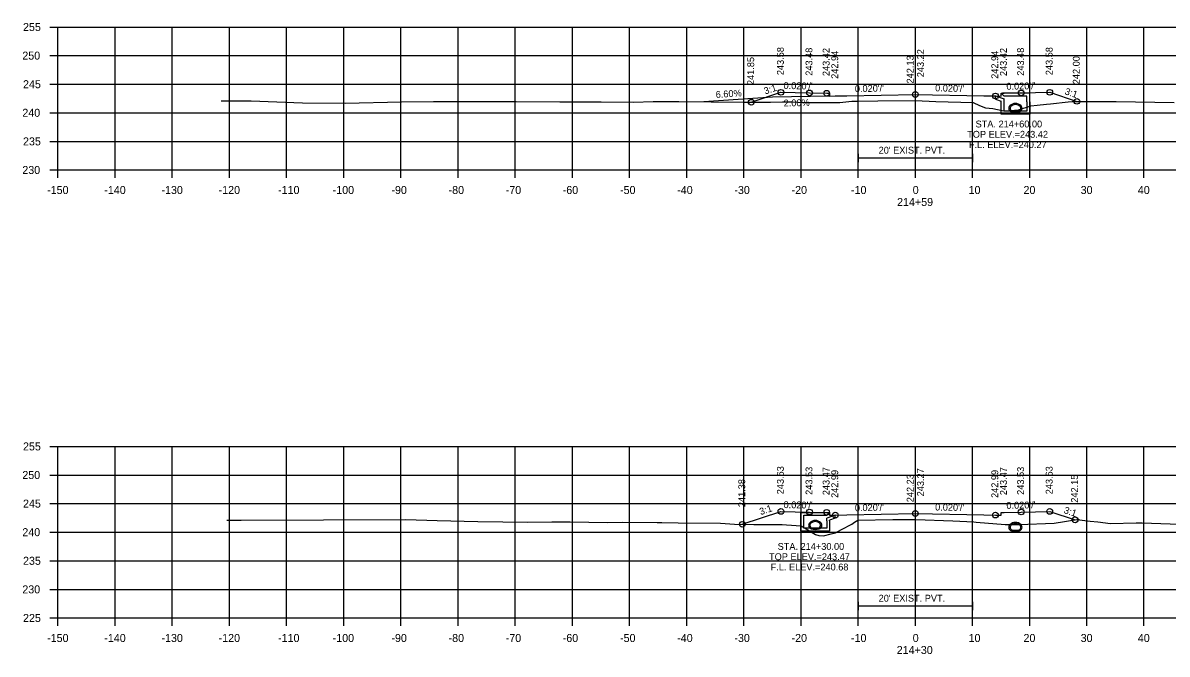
# Model space of a CAD drawing. Extents: x 1369627 to 1374022, y 380035 to 398173.
# Drawn here: x 1372730.1 to 1372930.3, y 383403.6 to 383514 of the extents above; entities that cross this region are included whole.
import ezdxf

# ---------------------------------------------------------------- set-up
doc = ezdxf.new("R2010")
doc.units = 0
for name, color, linetype in [('Default', 7, 'Continuous'), ('R_Axis', 7, 'Continuous'), ('R_Axis Annot', 7, 'Continuous'), ('R_Drive', 7, 'Continuous'), ('R_Exist Surface', 7, 'Continuous'), ('R_Fin Surface', 7, 'Continuous'), ('R_Grid', 7, 'Continuous'), ('R_No Plot', 7, 'Continuous'), ('R_Water', 7, 'Continuous'), ('R_Water Annot', 7, 'Continuous'), ('R_Xsect Elev', 7, 'Continuous'), ('R_Xsect Slope', 7, 'Continuous')]:
    doc.layers.add(name, color=color, linetype=linetype)

msp = doc.modelspace()

# ---------------------------------------------------------------- linework, layer by layer
at = {"layer": 'Default'}
for p, q in [((1372876.29, 383489.6), (1372876.29, 383491.1)), ((1372876.29, 383490.35), (1372896.29, 383490.35)), ((1372896.29, 383489.6), (1372896.29, 383491.1)), ((1372876.29, 383411.26), (1372876.29, 383412.76)), ((1372876.29, 383412.01), (1372896.29, 383412.01)), ((1372896.29, 383411.26), (1372896.29, 383412.76))]:
    msp.add_line(p, q, dxfattribs=at)
at = {"layer": 'R_Axis'}
for p, q in [((1372734.81, 383513.25), (1372736.21, 383513.25)), ((1372736.21, 383488.25), (1372736.21, 383513.25)), ((1372734.81, 383508.25), (1372736.21, 383508.25)), ((1372734.81, 383503.25), (1372736.21, 383503.25)), ((1372734.81, 383498.25), (1372736.21, 383498.25)), ((1372734.81, 383493.25), (1372736.21, 383493.25)), ((1372734.81, 383488.25), (1372736.21, 383488.25)), ((1372736.21, 383488.25), (1373036.21, 383488.25)), ((1372736.21, 383486.85), (1372736.21, 383488.25)), ((1372746.21, 383486.85), (1372746.21, 383488.25)), ((1372756.21, 383486.85), (1372756.21, 383488.25)), ((1372766.21, 383486.85), (1372766.21, 383488.25)), ((1372776.21, 383486.85), (1372776.21, 383488.25)), ((1372786.21, 383486.85), (1372786.21, 383488.25)), ((1372796.21, 383486.85), (1372796.21, 383488.25)), ((1372806.21, 383486.85), (1372806.21, 383488.25)), ((1372816.21, 383486.85), (1372816.21, 383488.25)), ((1372826.21, 383486.85), (1372826.21, 383488.25)), ((1372836.21, 383486.85), (1372836.21, 383488.25)), ((1372846.21, 383486.85), (1372846.21, 383488.25)), ((1372856.21, 383486.85), (1372856.21, 383488.25)), ((1372866.21, 383486.85), (1372866.21, 383488.25)), ((1372876.21, 383486.85), (1372876.21, 383488.25)), ((1372886.21, 383486.85), (1372886.21, 383488.25)), ((1372896.21, 383486.85), (1372896.21, 383488.25)), ((1372906.21, 383486.85), (1372906.21, 383488.25)), ((1372916.21, 383486.85), (1372916.21, 383488.25)), ((1372926.21, 383486.85), (1372926.21, 383488.25)), ((1372734.81, 383439.91), (1372736.21, 383439.91)), ((1372736.21, 383409.91), (1372736.21, 383439.91)), ((1372734.81, 383434.91), (1372736.21, 383434.91)), ((1372734.81, 383429.91), (1372736.21, 383429.91)), ((1372734.81, 383424.91), (1372736.21, 383424.91)), ((1372734.81, 383419.91), (1372736.21, 383419.91)), ((1372734.81, 383414.91), (1372736.21, 383414.91)), ((1372734.81, 383409.91), (1372736.21, 383409.91)), ((1372736.21, 383409.91), (1373036.21, 383409.91)), ((1372736.21, 383408.51), (1372736.21, 383409.91)), ((1372746.21, 383408.51), (1372746.21, 383409.91)), ((1372756.21, 383408.51), (1372756.21, 383409.91)), ((1372766.21, 383408.51), (1372766.21, 383409.91)), ((1372776.21, 383408.51), (1372776.21, 383409.91)), ((1372786.21, 383408.51), (1372786.21, 383409.91)), ((1372796.21, 383408.51), (1372796.21, 383409.91)), ((1372806.21, 383408.51), (1372806.21, 383409.91)), ((1372816.21, 383408.51), (1372816.21, 383409.91)), ((1372826.21, 383408.51), (1372826.21, 383409.91)), ((1372836.21, 383408.51), (1372836.21, 383409.91)), ((1372846.21, 383408.51), (1372846.21, 383409.91)), ((1372856.21, 383408.51), (1372856.21, 383409.91)), ((1372866.21, 383408.51), (1372866.21, 383409.91)), ((1372876.21, 383408.51), (1372876.21, 383409.91)), ((1372886.21, 383408.51), (1372886.21, 383409.91)), ((1372896.21, 383408.51), (1372896.21, 383409.91)), ((1372906.21, 383408.51), (1372906.21, 383409.91)), ((1372916.21, 383408.51), (1372916.21, 383409.91)), ((1372926.21, 383408.51), (1372926.21, 383409.91))]:
    msp.add_line(p, q, dxfattribs=at)
at = {"layer": 'R_Drive'}
for p, q in [((1372861.21, 383500.97), (1372849.22, 383500.18)), ((1372871.21, 383501.17), (1372861.21, 383500.97))]:
    msp.add_line(p, q, dxfattribs=at)
at = {"layer": 'R_Exist Surface'}
for points in [[(1372764.78, 383500.33), (1372767.01, 383500.36), (1372767.85, 383500.35), (1372769.99, 383500.32), (1372779.02, 383500.02), (1372786.45, 383499.92), (1372796.32, 383500.15), (1372801.94, 383500.22), (1372803.27, 383500.22), (1372808.46, 383500.22), (1372816.36, 383500.2), (1372824.01, 383500.15), (1372831.26, 383500.15), (1372836.88, 383500.12), (1372840.32, 383500.23), (1372842.33, 383500.23), (1372843.74, 383500.21), (1372844.4, 383500.21), (1372844.86, 383500.23), (1372856.08, 383500.1), (1372860.88, 383500.09), (1372862.97, 383500.19), (1372864.06, 383500.18), (1372864.52, 383500.19), (1372866.85, 383500.05), (1372873.02, 383500.07), (1372875.09, 383500.27), (1372875.72, 383500.3), (1372876.16, 383500.27), (1372879.65, 383500.33), (1372886.24, 383500.38), (1372889.78, 383500.25), (1372896.32, 383500.04), (1372897.46, 383499.52), (1372898.49, 383499.14), (1372899.78, 383498.99), (1372901.7, 383498.61), (1372902.82, 383498.68), (1372904.23, 383498.77), (1372906.4, 383499.46), (1372907.52, 383499.6), (1372909.13, 383499.78), (1372909.84, 383499.84), (1372912.94, 383500.18), (1372913.66, 383500.25), (1372919.28, 383500.21), (1372921.34, 383500.2), (1372931.48, 383500.07)], [(1372765.77, 383427.03), (1372765.92, 383427.03), (1372766.33, 383427.03), (1372768.28, 383427.03), (1372797.08, 383427.12), (1372802.58, 383426.96), (1372809.64, 383426.78), (1372818.41, 383426.67), (1372822.6, 383426.73), (1372823.75, 383426.75), (1372825.81, 383426.73), (1372832.38, 383426.6), (1372834.98, 383426.64), (1372841.05, 383426.62), (1372841.88, 383426.63), (1372844.72, 383426.57), (1372852.12, 383426.47), (1372854.55, 383426.33), (1372857.93, 383426.23), (1372862.08, 383426.23), (1372862.91, 383426.23), (1372863.65, 383426.2), (1372866.23, 383426.04), (1372867.72, 383425.16), (1372868.73, 383424.51), (1372869.35, 383424.36), (1372870.15, 383424.26), (1372871.47, 383424.6), (1372872.23, 383424.78), (1372873.29, 383425.38), (1372875.08, 383426.31), (1372875.55, 383426.65), (1372876.12, 383427.03), (1372882.28, 383427.11), (1372886.3, 383427.15), (1372892.78, 383426.88), (1372896.46, 383426.71), (1372896.83, 383426.69), (1372901.91, 383426.25), (1372901.95, 383426.24), (1372901.96, 383426.24), (1372902.01, 383426.24), (1372904.08, 383426.23), (1372904.37, 383426.23), (1372910.52, 383426.51), (1372914.44, 383427.11), (1372914.79, 383427.11), (1372914.91, 383427.1), (1372916.78, 383426.83), (1372918.11, 383426.72), (1372920.37, 383426.45), (1372924.85, 383426.53), (1372925.88, 383426.56), (1372927.53, 383426.51), (1372937.28, 383426.15)]]:
    msp.add_lwpolyline(points, dxfattribs=at)
at = {"layer": 'R_Fin Surface'}
for points in [[(1372857.51, 383500.1), (1372862.7, 383501.83), (1372867.7, 383501.73), (1372870.7, 383501.67), (1372871.2, 383501.67), (1372871.21, 383501.17), (1372872.21, 383501.19), (1372874.21, 383501.23), (1372886.21, 383501.47), (1372898.21, 383501.23), (1372900.21, 383501.19), (1372901.21, 383501.17), (1372901.22, 383501.67), (1372901.72, 383501.67), (1372904.72, 383501.73), (1372909.72, 383501.83), (1372914.46, 383500.25)], [(1372855.94, 383426.29), (1372862.7, 383428.54), (1372867.7, 383428.44), (1372870.7, 383428.38), (1372871.2, 383428.38), (1372871.21, 383427.88), (1372872.21, 383427.9), (1372874.21, 383427.94), (1372886.21, 383428.18), (1372898.21, 383427.94), (1372900.21, 383427.9), (1372901.21, 383427.88), (1372901.22, 383428.38), (1372901.72, 383428.38), (1372904.72, 383428.44), (1372909.72, 383428.54), (1372914.15, 383427.07)]]:
    msp.add_lwpolyline(points, dxfattribs=at)
at = {"layer": 'R_Grid'}
for p, q in [((1372736.21, 383513.25), (1373036.21, 383513.25)), ((1372736.21, 383488.25), (1372736.21, 383513.25)), ((1372746.21, 383488.25), (1372746.21, 383513.25)), ((1372756.21, 383488.25), (1372756.21, 383513.25)), ((1372766.21, 383488.25), (1372766.21, 383513.25)), ((1372776.21, 383488.25), (1372776.21, 383513.25)), ((1372786.21, 383488.25), (1372786.21, 383513.25)), ((1372796.21, 383488.25), (1372796.21, 383513.25)), ((1372806.21, 383488.25), (1372806.21, 383513.25)), ((1372816.21, 383488.25), (1372816.21, 383513.25)), ((1372826.21, 383488.25), (1372826.21, 383513.25)), ((1372836.21, 383488.25), (1372836.21, 383513.25)), ((1372846.21, 383488.25), (1372846.21, 383513.25)), ((1372856.21, 383488.25), (1372856.21, 383513.25)), ((1372866.21, 383488.25), (1372866.21, 383513.25)), ((1372876.21, 383488.25), (1372876.21, 383513.25)), ((1372886.21, 383488.25), (1372886.21, 383513.25)), ((1372896.21, 383488.25), (1372896.21, 383513.25)), ((1372906.21, 383488.25), (1372906.21, 383513.25)), ((1372916.21, 383488.25), (1372916.21, 383513.25)), ((1372926.21, 383488.25), (1372926.21, 383513.25)), ((1372736.21, 383508.25), (1373036.21, 383508.25)), ((1372736.21, 383503.25), (1373036.21, 383503.25)), ((1372736.21, 383498.25), (1373036.21, 383498.25)), ((1372736.21, 383493.25), (1373036.21, 383493.25)), ((1372736.21, 383488.25), (1373036.21, 383488.25)), ((1372736.21, 383439.91), (1373036.21, 383439.91)), ((1372736.21, 383409.91), (1372736.21, 383439.91)), ((1372746.21, 383409.91), (1372746.21, 383439.91)), ((1372756.21, 383409.91), (1372756.21, 383439.91)), ((1372766.21, 383409.91), (1372766.21, 383439.91)), ((1372776.21, 383409.91), (1372776.21, 383439.91)), ((1372786.21, 383409.91), (1372786.21, 383439.91)), ((1372796.21, 383409.91), (1372796.21, 383439.91)), ((1372806.21, 383409.91), (1372806.21, 383439.91)), ((1372816.21, 383409.91), (1372816.21, 383439.91)), ((1372826.21, 383409.91), (1372826.21, 383439.91)), ((1372836.21, 383409.91), (1372836.21, 383439.91)), ((1372846.21, 383409.91), (1372846.21, 383439.91)), ((1372856.21, 383409.91), (1372856.21, 383439.91)), ((1372866.21, 383409.91), (1372866.21, 383439.91)), ((1372876.21, 383409.91), (1372876.21, 383439.91)), ((1372886.21, 383409.91), (1372886.21, 383439.91)), ((1372896.21, 383409.91), (1372896.21, 383439.91)), ((1372906.21, 383409.91), (1372906.21, 383439.91)), ((1372916.21, 383409.91), (1372916.21, 383439.91)), ((1372926.21, 383409.91), (1372926.21, 383439.91)), ((1372736.21, 383434.91), (1373036.21, 383434.91)), ((1372736.21, 383429.91), (1373036.21, 383429.91)), ((1372736.21, 383424.91), (1373036.21, 383424.91)), ((1372736.21, 383419.91), (1373036.21, 383419.91)), ((1372736.21, 383414.91), (1373036.21, 383414.91)), ((1372736.21, 383409.91), (1373036.21, 383409.91))]:
    msp.add_line(p, q, dxfattribs=at)
at = {"layer": 'R_No Plot'}
for centre in [(1372862.7, 383501.83), (1372867.7, 383501.73), (1372870.7, 383501.67), (1372904.72, 383501.73), (1372909.72, 383501.83), (1372857.51, 383500.1), (1372886.21, 383501.47), (1372900.21, 383501.19), (1372914.46, 383500.25), (1372862.7, 383428.54), (1372867.7, 383428.44), (1372870.7, 383428.38), (1372872.21, 383427.9), (1372886.21, 383428.18), (1372900.21, 383427.9), (1372904.72, 383428.44), (1372909.72, 383428.54), (1372855.94, 383426.29), (1372914.15, 383427.07)]:
    msp.add_circle(centre, 0.5, dxfattribs=at)
at = {"layer": 'R_Water'}
for p, q in [((1372900.22, 383501.19), (1372901.72, 383500.67)), ((1372900.22, 383500.66), (1372901.22, 383500.31)), ((1372901.22, 383500.17), (1372901.22, 383500.31)), ((1372901.39, 383501.5), (1372901.47, 383501.67)), ((1372901.39, 383501.5), (1372901.72, 383501.17)), ((1372906.22, 383501.67), (1372901.47, 383501.67)), ((1372905.72, 383501.17), (1372901.72, 383501.17)), ((1372901.72, 383500.17), (1372901.72, 383500.67)), ((1372905.72, 383500.17), (1372905.72, 383501.17)), ((1372906.22, 383500.17), (1372906.22, 383501.67)), ((1372866.2, 383428.38), (1372870.95, 383428.38)), ((1372866.2, 383426.88), (1372866.2, 383428.38)), ((1372871.03, 383428.22), (1372870.7, 383427.88)), ((1372871.03, 383428.22), (1372870.95, 383428.38)), ((1372866.7, 383426.88), (1372866.7, 383427.88)), ((1372866.7, 383427.88), (1372870.7, 383427.88)), ((1372872.2, 383427.9), (1372870.7, 383427.38)), ((1372870.7, 383426.88), (1372870.7, 383427.38)), ((1372872.2, 383427.37), (1372871.2, 383427.03)), ((1372871.2, 383426.88), (1372871.2, 383427.03))]:
    msp.add_line(p, q, dxfattribs=at)
for points in [[(1372900.22, 383500.66), (1372900.22, 383501.19)], [(1372906.22, 383500.17), (1372906.22, 383498.02), (1372903.72, 383498.02), (1372901.22, 383498.02), (1372901.22, 383500.17)], [(1372905.72, 383500.17), (1372905.72, 383498.52), (1372903.72, 383498.52), (1372901.72, 383498.52), (1372901.72, 383500.17)], [(1372871.2, 383426.88), (1372871.2, 383425.09), (1372868.7, 383425.09), (1372866.2, 383425.09), (1372866.2, 383426.88)], [(1372870.7, 383426.88), (1372870.7, 383425.59), (1372868.7, 383425.59), (1372866.7, 383425.59), (1372866.7, 383426.88)], [(1372872.2, 383427.37), (1372872.2, 383427.9)]]:
    msp.add_lwpolyline(points, dxfattribs=at)
for centre, radius, start, end in [((1372903.21, 383499.03), 0.646, 136.3515, 253.9529), ((1372903.21, 383499.03), 0.646, 136.3515, 253.9529), ((1372903.72, 383498.54), 1.35, 43.6485, 136.3515), ((1372903.72, 383498.54), 1.35, 43.6485, 136.3515), ((1372903.21, 383499.03), 0.438, 136.3515, 253.9529), ((1372903.21, 383499.03), 0.438, 136.3515, 253.9529), ((1372903.72, 383498.54), 1.15, 43.6485, 136.3515), ((1372903.72, 383498.54), 1.15, 43.6485, 136.3515), ((1372903.72, 383500.81), 2.5, 253.9529, 286.0471), ((1372903.72, 383500.81), 2.5, 253.9529, 286.0471), ((1372903.72, 383500.81), 2.29, 253.9529, 286.0471), ((1372903.72, 383500.81), 2.29, 253.9529, 286.0471), ((1372904.23, 383499.03), 0.438, 286.0471, 43.6485), ((1372904.23, 383499.03), 0.438, 286.0471, 43.6485), ((1372904.23, 383499.03), 0.646, 286.0471, 43.6485), ((1372904.23, 383499.03), 0.646, 286.0471, 43.6485), ((1372868.19, 383426.1), 0.646, 136.3515, 253.9529), ((1372868.7, 383425.62), 1.35, 43.6485, 136.3515), ((1372868.19, 383426.1), 0.438, 136.3515, 253.9529), ((1372868.7, 383425.62), 1.15, 43.6485, 136.3515), ((1372869.21, 383426.1), 0.438, 286.0471, 43.6485), ((1372869.21, 383426.1), 0.646, 286.0471, 43.6485), ((1372903.21, 383425.76), 0.646, 136.3515, 253.9529), ((1372903.72, 383425.28), 1.35, 43.6485, 136.3515), ((1372903.21, 383425.76), 0.438, 136.3515, 253.9529), ((1372903.72, 383425.28), 1.15, 43.6485, 136.3515), ((1372904.23, 383425.76), 0.438, 286.0471, 43.6485), ((1372904.23, 383425.76), 0.646, 286.0471, 43.6485), ((1372868.7, 383427.89), 2.5, 253.9529, 286.0471), ((1372868.7, 383427.89), 2.29, 253.9529, 286.0471), ((1372903.72, 383427.55), 2.5, 253.9529, 286.0471), ((1372903.72, 383427.55), 2.29, 253.9529, 286.0471)]:
    msp.add_arc(centre, radius, start, end, dxfattribs=at)
at = {"layer": 'R_Xsect Elev'}
for p, q in [((1372886.21, 383500.38), (1372886.21, 383510.38)), ((1372886.21, 383427.15), (1372886.21, 383437.15))]:
    msp.add_line(p, q, dxfattribs=at)

# ---------------------------------------------------------------- texts
at = {"layer": 'R_Axis Annot'}
for s, height, p in [('255', 1.4, (1372730.1, 383512.55)), ('250', 1.4, (1372729.98, 383507.55)), ('245', 1.4, (1372730.1, 383502.55)), ('240', 1.4, (1372729.98, 383497.55)), ('235', 1.4, (1372730.1, 383492.55)), ("20' EXIST. PVT.", 1.2, (1372879.79, 383491.11)), ('230', 1.4, (1372729.98, 383487.55)), ('-150', 1.4, (1372734.32, 383484.05)), ('-140', 1.4, (1372744.32, 383484.05)), ('-130', 1.4, (1372754.32, 383484.05)), ('-120', 1.4, (1372764.32, 383484.05)), ('-110', 1.4, (1372774.72, 383484.05)), ('-100', 1.4, (1372784.27, 383484.05)), ('-90', 1.4, (1372794.55, 383484.05)), ('-80', 1.4, (1372804.55, 383484.05)), ('-70', 1.4, (1372814.55, 383484.05)), ('-60', 1.4, (1372824.52, 383484.05)), ('-50', 1.4, (1372834.55, 383484.05)), ('-40', 1.4, (1372844.55, 383484.05)), ('-30', 1.4, (1372854.55, 383484.05)), ('-20', 1.4, (1372864.55, 383484.05)), ('-10', 1.4, (1372874.95, 383484.05)), ('0', 1.4, (1372885.75, 383484.05)), ('10', 1.4, (1372895.52, 383484.05)), ('20', 1.4, (1372905.13, 383484.05)), ('30', 1.4, (1372915.13, 383484.05)), ('40', 1.4, (1372925.13, 383484.05)), ('214+59', 1.4, (1372883.01, 383481.95)), ('255', 1.4, (1372730.1, 383439.21)), ('250', 1.4, (1372729.98, 383434.21)), ('245', 1.4, (1372730.1, 383429.21)), ('240', 1.4, (1372729.98, 383424.21)), ('235', 1.4, (1372730.1, 383419.21)), ('230', 1.4, (1372729.98, 383414.21)), ("20' EXIST. PVT.", 1.2, (1372879.79, 383412.77)), ('225', 1.4, (1372730.1, 383409.21)), ('-150', 1.4, (1372734.32, 383405.71)), ('-140', 1.4, (1372744.32, 383405.71)), ('-130', 1.4, (1372754.32, 383405.71)), ('-120', 1.4, (1372764.32, 383405.71)), ('-110', 1.4, (1372774.72, 383405.71)), ('-100', 1.4, (1372784.27, 383405.71)), ('-90', 1.4, (1372794.55, 383405.71)), ('-80', 1.4, (1372804.55, 383405.71)), ('-70', 1.4, (1372814.55, 383405.71)), ('-60', 1.4, (1372824.52, 383405.71)), ('-50', 1.4, (1372834.55, 383405.71)), ('-40', 1.4, (1372844.55, 383405.71)), ('-30', 1.4, (1372854.55, 383405.71)), ('-20', 1.4, (1372864.55, 383405.71)), ('-10', 1.4, (1372874.95, 383405.71)), ('0', 1.4, (1372885.75, 383405.71)), ('10', 1.4, (1372895.52, 383405.71)), ('20', 1.4, (1372905.13, 383405.71)), ('30', 1.4, (1372915.13, 383405.71)), ('40', 1.4, (1372925.13, 383405.71)), ('214+30', 1.4, (1372882.95, 383403.61))]:
    msp.add_text(s, height=height, dxfattribs=at).set_placement(p)
at = {"layer": 'R_Water Annot'}
for s, p in [('STA. 214+60.00', (1372896.75, 383495.69)), ('TOP ELEV.=243.42', (1372895.28, 383493.89)), ('F.L. ELEV.=240.27', (1372895.58, 383492.09)), ('STA. 214+30.00', (1372862.12, 383421.82)), ('TOP ELEV.=243.47', (1372860.62, 383420.02)), ('F.L. ELEV.=240.68', (1372860.9, 383418.22))]:
    msp.add_text(s, height=1.2, dxfattribs=at).set_placement(p)
at = {"layer": 'R_Xsect Elev'}
for s, rotation, p in [('243.58', 90, (1372863.2, 383504.83)), ('243.48', 90, (1372868.2, 383504.73)), ('243.42', 90, (1372871.2, 383504.67)), ('242.94', 90, (1372872.71, 383504.19)), ('242.13', 90, (1372885.91, 383503.38)), ('243.22', 90, (1372887.71, 383504.47)), ('242.94', 90, (1372900.71, 383504.19)), ('243.42', 90, (1372902.22, 383504.67)), ('243.48', 90, (1372905.22, 383504.73)), ('243.58', 90, (1372910.22, 383504.83)), ('242.00', 90, (1372914.96, 383503.25)), ('241.85', 90, (1372858.01, 383503.1)), ('6.60%', 3.776, (1372851.32, 383500.83)), ('2.00%', 1.1458, (1372863.18, 383499.35)), ('243.63', 90, (1372863.2, 383431.54)), ('243.53', 90, (1372868.2, 383431.44)), ('243.47', 90, (1372871.2, 383431.38)), ('243.27', 90, (1372887.71, 383431.18)), ('243.47', 90, (1372902.22, 383431.38)), ('243.53', 90, (1372905.22, 383431.44)), ('243.63', 90, (1372910.22, 383431.54)), ('241.38', 90, (1372856.44, 383429.29)), ('242.99', 90, (1372872.71, 383430.9)), ('242.23', 90, (1372885.91, 383430.15)), ('242.99', 90, (1372900.71, 383430.9)), ('242.15', 90, (1372914.65, 383430.07))]:
    msp.add_text(s, height=1.2, rotation=rotation, dxfattribs=at).set_placement(p)
at = {"layer": 'R_Xsect Slope'}
for s, rotation, p in [('3:1', 18.4332, (1372859.95, 383501.44)), ("0.020'/'", 358.8542, (1372863.15, 383502.42)), ("0.020'/'", 1.1458, (1372875.64, 383501.86)), ("0.020'/'", 358.8542, (1372889.66, 383502)), ("0.020'/'", 1.1458, (1372902.15, 383502.28)), ('3:1', 341.5668, (1372912.25, 383501.51)), ("0.020'/'", 358.8542, (1372863.15, 383429.13)), ("0.020'/'", 1.1458, (1372875.64, 383428.57)), ("0.020'/'", 358.8542, (1372889.66, 383428.71)), ("0.020'/'", 1.1458, (1372902.15, 383428.99)), ('3:1', 18.4332, (1372859.16, 383427.89)), ('3:1', 341.5668, (1372912.09, 383428.28))]:
    msp.add_text(s, height=1.2, rotation=rotation, dxfattribs=at).set_placement(p)

doc.saveas('drawing.dxf')
